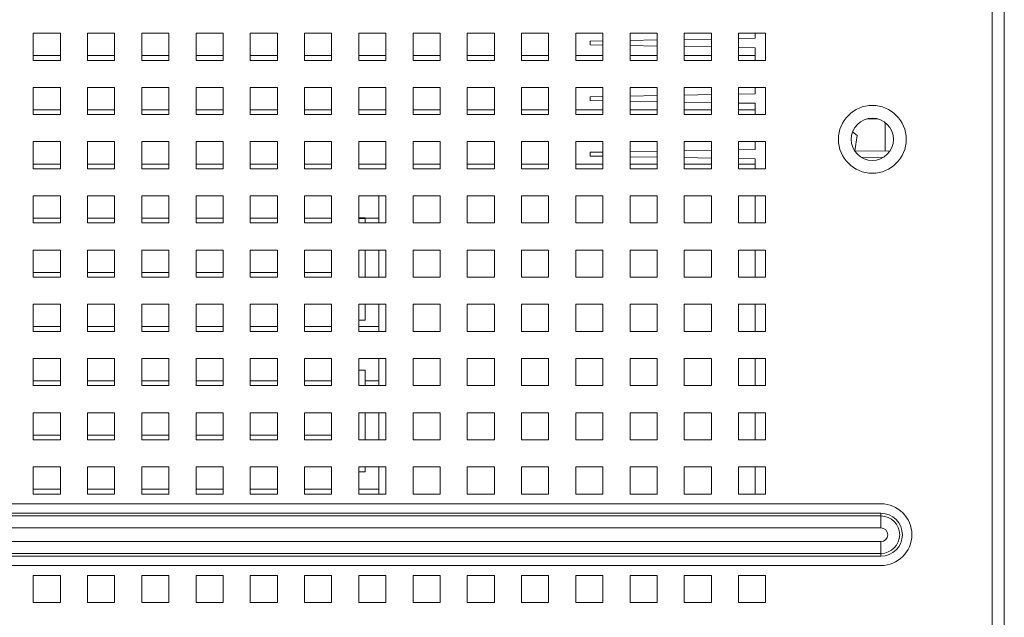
# Model space of a CAD drawing. Header units: inches. Extents: x 1 to 109, y 1 to 85.
# Tile 650 of 656: x 56.36 to 62.41, y 71.28 to 74.95. Entities that reach past the tile are written whole.
import ezdxf

# ---------------------------------------------------------------- set-up
doc = ezdxf.new("R2010")
doc.units = ezdxf.units.IN
doc.header["$MEASUREMENT"] = 0

msp = doc.modelspace()

# ---------------------------------------------------------------- linework, layer by layer
at = {"color": 7, "linetype": 'Continuous', "lineweight": 15, "ltscale": 5}
for p, q in [((62.3312, 67.4921), (62.3312, 80.6973)), ((62.4052, 80.6973), (62.4052, 67.4921)), ((56.6056, 74.8681), (56.4389, 74.8681)), ((56.4389, 74.8681), (56.4389, 74.7014)), ((56.6056, 74.7014), (56.6056, 74.8681)), ((56.9389, 74.8681), (56.7722, 74.8681)), ((56.7722, 74.8681), (56.7722, 74.7014)), ((56.9389, 74.7014), (56.9389, 74.8681)), ((57.2722, 74.8681), (57.1056, 74.8681)), ((57.1056, 74.8681), (57.1056, 74.7014)), ((57.2722, 74.7014), (57.2722, 74.8681)), ((57.6056, 74.8681), (57.4389, 74.8681)), ((57.4389, 74.8681), (57.4389, 74.7014)), ((57.6056, 74.7014), (57.6056, 74.8681)), ((57.9389, 74.8681), (57.7722, 74.8681)), ((57.7722, 74.8681), (57.7722, 74.7014)), ((57.9389, 74.7014), (57.9389, 74.8681)), ((58.2722, 74.8681), (58.1056, 74.8681)), ((58.1056, 74.8681), (58.1056, 74.7014)), ((58.2722, 74.7014), (58.2722, 74.8681)), ((58.6056, 74.8681), (58.4389, 74.8681)), ((58.4389, 74.8681), (58.4389, 74.7014)), ((58.6056, 74.7014), (58.6056, 74.8681)), ((58.9389, 74.8681), (58.7722, 74.8681)), ((58.7722, 74.8681), (58.7722, 74.7014)), ((58.9389, 74.7014), (58.9389, 74.8681)), ((59.2722, 74.8681), (59.1056, 74.8681)), ((59.1056, 74.8681), (59.1056, 74.7014)), ((59.2722, 74.7014), (59.2722, 74.8681)), ((59.6056, 74.8681), (59.4389, 74.8681)), ((59.4389, 74.8681), (59.4389, 74.7014)), ((59.6056, 74.7014), (59.6056, 74.8681)), ((59.9389, 74.8681), (59.7722, 74.8681)), ((59.7722, 74.8681), (59.7722, 74.7014)), ((59.9389, 74.7014), (59.9389, 74.8681)), ((60.2722, 74.8681), (60.1056, 74.8681)), ((60.1056, 74.8681), (60.1056, 74.7014)), ((60.2722, 74.7014), (60.2722, 74.8681)), ((60.6056, 74.8681), (60.4389, 74.8681)), ((60.4389, 74.8681), (60.4389, 74.7014)), ((60.6056, 74.7014), (60.6056, 74.8681)), ((60.9389, 74.8681), (60.7722, 74.8681)), ((60.7722, 74.8681), (60.7722, 74.7014)), ((60.7722, 74.8353), (60.8744, 74.8371)), ((60.8744, 74.8371), (60.8744, 74.8681)), ((60.9389, 74.7014), (60.9389, 74.8681)), ((59.8598, 74.8194), (59.9389, 74.8208)), ((59.8598, 74.7965), (59.8598, 74.8194)), ((59.9389, 74.7951), (59.8598, 74.7965)), ((60.1056, 74.8237), (60.2722, 74.8266)), ((60.2722, 74.7893), (60.1056, 74.7922)), ((60.4389, 74.8295), (60.6056, 74.8324)), ((60.6056, 74.7835), (60.4389, 74.7864)), ((60.8744, 74.7788), (60.7722, 74.7805)), ((60.8744, 74.7014), (60.8744, 74.7788)), ((56.4389, 74.7306), (56.6054, 74.7306)), ((56.6054, 74.7306), (56.6054, 74.7014)), ((56.7722, 74.7306), (56.9387, 74.7306)), ((56.9387, 74.7306), (56.9387, 74.7014)), ((57.1056, 74.7306), (57.2721, 74.7306)), ((57.2721, 74.7306), (57.2721, 74.7014)), ((57.4389, 74.7306), (57.6054, 74.7306)), ((57.6054, 74.7306), (57.6054, 74.7014)), ((57.7722, 74.7306), (57.9387, 74.7306)), ((57.9387, 74.7306), (57.9387, 74.7014)), ((58.1056, 74.7306), (58.2721, 74.7306)), ((58.2721, 74.7306), (58.2721, 74.7014)), ((58.4389, 74.7306), (58.6054, 74.7306)), ((58.6054, 74.7306), (58.6054, 74.7014)), ((58.7722, 74.7306), (58.9387, 74.7306)), ((58.9387, 74.7306), (58.9387, 74.7014)), ((59.1056, 74.7306), (59.2721, 74.7306)), ((59.2721, 74.7306), (59.2721, 74.7014)), ((59.4389, 74.7306), (59.6054, 74.7306)), ((59.6054, 74.7306), (59.6054, 74.7014)), ((59.7722, 74.7306), (59.9387, 74.7306)), ((59.9387, 74.7306), (59.9387, 74.7014)), ((60.1056, 74.7306), (60.2721, 74.7306)), ((60.2721, 74.7306), (60.2721, 74.7014)), ((60.4389, 74.7306), (60.6054, 74.7306)), ((60.6054, 74.7306), (60.6054, 74.7014)), ((60.7722, 74.7306), (60.8744, 74.7306)), ((56.4389, 74.7014), (56.6056, 74.7014)), ((56.7722, 74.7014), (56.9389, 74.7014)), ((57.1056, 74.7014), (57.2722, 74.7014)), ((57.4389, 74.7014), (57.6056, 74.7014)), ((57.7722, 74.7014), (57.9389, 74.7014)), ((58.1056, 74.7014), (58.2722, 74.7014)), ((58.4389, 74.7014), (58.6056, 74.7014)), ((58.7722, 74.7014), (58.9389, 74.7014)), ((59.1056, 74.7014), (59.2722, 74.7014)), ((59.4389, 74.7014), (59.6056, 74.7014)), ((59.7722, 74.7014), (59.9389, 74.7014)), ((60.1056, 74.7014), (60.2722, 74.7014)), ((60.4389, 74.7014), (60.6056, 74.7014)), ((60.7722, 74.7014), (60.9389, 74.7014)), ((56.6056, 74.5348), (56.4389, 74.5348)), ((56.4389, 74.5348), (56.4389, 74.3681)), ((56.6056, 74.3681), (56.6056, 74.5348)), ((56.9389, 74.5348), (56.7722, 74.5348)), ((56.7722, 74.5348), (56.7722, 74.3681)), ((56.9389, 74.3681), (56.9389, 74.5348)), ((57.2722, 74.5348), (57.1056, 74.5348)), ((57.1056, 74.5348), (57.1056, 74.3681)), ((57.2722, 74.3681), (57.2722, 74.5348)), ((57.6056, 74.5348), (57.4389, 74.5348)), ((57.4389, 74.5348), (57.4389, 74.3681)), ((57.6056, 74.3681), (57.6056, 74.5348)), ((57.9389, 74.5348), (57.7722, 74.5348)), ((57.7722, 74.5348), (57.7722, 74.3681)), ((57.9389, 74.3681), (57.9389, 74.5348)), ((58.2722, 74.5348), (58.1056, 74.5348)), ((58.1056, 74.5348), (58.1056, 74.3681)), ((58.2722, 74.3681), (58.2722, 74.5348)), ((58.6056, 74.5348), (58.4389, 74.5348)), ((58.4389, 74.5348), (58.4389, 74.3681)), ((58.6056, 74.3681), (58.6056, 74.5348)), ((58.9389, 74.5348), (58.7722, 74.5348)), ((58.7722, 74.5348), (58.7722, 74.3681)), ((58.9389, 74.3681), (58.9389, 74.5348)), ((59.2722, 74.5348), (59.1056, 74.5348)), ((59.1056, 74.5348), (59.1056, 74.3681)), ((59.2722, 74.3681), (59.2722, 74.5348)), ((59.6056, 74.5348), (59.4389, 74.5348)), ((59.4389, 74.5348), (59.4389, 74.3681)), ((59.6056, 74.3681), (59.6056, 74.5348)), ((59.9389, 74.5348), (59.7722, 74.5348)), ((59.7722, 74.5348), (59.7722, 74.3681)), ((59.9389, 74.3681), (59.9389, 74.5348)), ((60.2722, 74.5348), (60.1056, 74.5348)), ((60.1056, 74.5348), (60.1056, 74.3681)), ((60.2722, 74.3681), (60.2722, 74.5348)), ((60.6056, 74.5348), (60.4389, 74.5348)), ((60.4389, 74.5348), (60.4389, 74.3681)), ((60.6056, 74.3681), (60.6056, 74.5348)), ((60.9389, 74.5348), (60.7722, 74.5348)), ((60.7722, 74.5348), (60.7722, 74.3681)), ((60.8744, 74.4954), (60.8744, 74.5348)), ((60.9389, 74.3681), (60.9389, 74.5348)), ((59.8598, 74.4777), (59.9389, 74.4791)), ((59.8598, 74.4548), (59.8598, 74.4777)), ((60.1056, 74.482), (60.2722, 74.4849)), ((60.4389, 74.4878), (60.6056, 74.4907)), ((60.7722, 74.4936), (60.8744, 74.4954)), ((59.9389, 74.4534), (59.8598, 74.4548)), ((60.2722, 74.4476), (60.1056, 74.4505)), ((60.6056, 74.4418), (60.4389, 74.4447)), ((60.8744, 74.4371), (60.7722, 74.4389)), ((60.8744, 74.3681), (60.8744, 74.4371)), ((56.4389, 74.3973), (56.6054, 74.3973)), ((56.4389, 74.3681), (56.6056, 74.3681)), ((56.6054, 74.3973), (56.6054, 74.3681)), ((56.7722, 74.3973), (56.9387, 74.3973)), ((56.7722, 74.3681), (56.9389, 74.3681)), ((56.9387, 74.3973), (56.9387, 74.3681)), ((57.1056, 74.3973), (57.2721, 74.3973)), ((57.1056, 74.3681), (57.2722, 74.3681)), ((57.2721, 74.3973), (57.2721, 74.3681)), ((57.4389, 74.3973), (57.6054, 74.3973)), ((57.4389, 74.3681), (57.6056, 74.3681)), ((57.6054, 74.3973), (57.6054, 74.3681)), ((57.7722, 74.3973), (57.9387, 74.3973)), ((57.7722, 74.3681), (57.9389, 74.3681)), ((57.9387, 74.3973), (57.9387, 74.3681)), ((58.1056, 74.3973), (58.2721, 74.3973)), ((58.1056, 74.3681), (58.2722, 74.3681)), ((58.2721, 74.3973), (58.2721, 74.3681)), ((58.4389, 74.3973), (58.6054, 74.3973)), ((58.4389, 74.3681), (58.6056, 74.3681)), ((58.6054, 74.3973), (58.6054, 74.3681)), ((58.7722, 74.3973), (58.9387, 74.3973)), ((58.7722, 74.3681), (58.9389, 74.3681)), ((58.9387, 74.3973), (58.9387, 74.3681)), ((59.1056, 74.3973), (59.2721, 74.3973)), ((59.1056, 74.3681), (59.2722, 74.3681)), ((59.2721, 74.3973), (59.2721, 74.3681)), ((59.4389, 74.3973), (59.6054, 74.3973)), ((59.4389, 74.3681), (59.6056, 74.3681)), ((59.6054, 74.3973), (59.6054, 74.3681)), ((59.7722, 74.3973), (59.9387, 74.3973)), ((59.7722, 74.3681), (59.9389, 74.3681)), ((59.9387, 74.3973), (59.9387, 74.3681)), ((60.1056, 74.3973), (60.2721, 74.3973)), ((60.1056, 74.3681), (60.2722, 74.3681)), ((60.2721, 74.3973), (60.2721, 74.3681)), ((60.4389, 74.3973), (60.6054, 74.3973)), ((60.4389, 74.3681), (60.6056, 74.3681)), ((60.6054, 74.3973), (60.6054, 74.3681)), ((60.7722, 74.3973), (60.8744, 74.3973)), ((60.7722, 74.3681), (60.9389, 74.3681)), ((61.6283, 74.3411), (61.5604, 74.3411)), ((61.6731, 74.319), (61.6731, 74.1426)), ((61.5003, 74.2395), (61.4727, 74.2614)), ((61.4863, 74.1458), (61.5003, 74.2395)), ((56.6056, 74.2014), (56.4389, 74.2014)), ((56.4389, 74.2014), (56.4389, 74.0348)), ((56.6056, 74.0348), (56.6056, 74.2014)), ((56.9389, 74.2014), (56.7722, 74.2014)), ((56.7722, 74.2014), (56.7722, 74.0348)), ((56.9389, 74.0348), (56.9389, 74.2014)), ((57.2722, 74.2014), (57.1056, 74.2014)), ((57.1056, 74.2014), (57.1056, 74.0348)), ((57.2722, 74.0348), (57.2722, 74.2014)), ((57.6056, 74.2014), (57.4389, 74.2014)), ((57.4389, 74.2014), (57.4389, 74.0348)), ((57.6056, 74.0348), (57.6056, 74.2014)), ((57.9389, 74.2014), (57.7722, 74.2014)), ((57.7722, 74.2014), (57.7722, 74.0348)), ((57.9389, 74.0348), (57.9389, 74.2014)), ((58.2722, 74.2014), (58.1056, 74.2014)), ((58.1056, 74.2014), (58.1056, 74.0348)), ((58.2722, 74.0348), (58.2722, 74.2014)), ((58.6056, 74.2014), (58.4389, 74.2014)), ((58.4389, 74.2014), (58.4389, 74.0348)), ((58.6056, 74.0348), (58.6056, 74.2014)), ((58.9389, 74.2014), (58.7722, 74.2014)), ((58.7722, 74.2014), (58.7722, 74.0348)), ((58.9389, 74.0348), (58.9389, 74.2014)), ((59.2722, 74.2014), (59.1056, 74.2014)), ((59.1056, 74.2014), (59.1056, 74.0348)), ((59.2722, 74.0348), (59.2722, 74.2014)), ((59.6056, 74.2014), (59.4389, 74.2014)), ((59.4389, 74.2014), (59.4389, 74.0348)), ((59.6056, 74.0348), (59.6056, 74.2014)), ((59.9389, 74.2014), (59.7722, 74.2014)), ((59.7722, 74.2014), (59.7722, 74.0348)), ((59.9389, 74.0348), (59.9389, 74.2014)), ((60.2722, 74.2014), (60.1056, 74.2014)), ((60.1056, 74.2014), (60.1056, 74.0348)), ((60.2722, 74.0348), (60.2722, 74.2014)), ((60.6056, 74.2014), (60.4389, 74.2014)), ((60.4389, 74.2014), (60.4389, 74.0348)), ((60.6056, 74.0348), (60.6056, 74.2014)), ((60.9389, 74.2014), (60.7722, 74.2014)), ((60.7722, 74.2014), (60.7722, 74.0348)), ((60.8744, 74.1538), (60.8744, 74.2014)), ((60.9389, 74.0348), (60.9389, 74.2014)), ((59.8598, 74.136), (59.9389, 74.1374)), ((59.8598, 74.1131), (59.8598, 74.136)), ((59.9389, 74.1118), (59.8598, 74.1131)), ((60.1056, 74.1403), (60.2722, 74.1432)), ((60.2722, 74.1059), (60.1056, 74.1088)), ((60.4389, 74.1462), (60.6056, 74.1491)), ((60.7722, 74.152), (60.8744, 74.1538)), ((61.7016, 74.1421), (61.4847, 74.1459)), ((56.4389, 74.0639), (56.6054, 74.0639)), ((56.6054, 74.0639), (56.6054, 74.0348)), ((56.7722, 74.0639), (56.9387, 74.0639)), ((56.9387, 74.0639), (56.9387, 74.0348)), ((57.1056, 74.0639), (57.2721, 74.0639)), ((57.2721, 74.0639), (57.2721, 74.0348)), ((57.4389, 74.0639), (57.6054, 74.0639)), ((57.6054, 74.0639), (57.6054, 74.0348)), ((57.7722, 74.0639), (57.9387, 74.0639)), ((57.9387, 74.0639), (57.9387, 74.0348)), ((58.1056, 74.0639), (58.2721, 74.0639)), ((58.2721, 74.0639), (58.2721, 74.0348)), ((58.4389, 74.0639), (58.6054, 74.0639)), ((58.6054, 74.0639), (58.6054, 74.0348)), ((58.7722, 74.0639), (58.9387, 74.0639)), ((58.9387, 74.0639), (58.9387, 74.0348)), ((59.1056, 74.0639), (59.2721, 74.0639)), ((59.2721, 74.0639), (59.2721, 74.0348)), ((59.4389, 74.0639), (59.6054, 74.0639)), ((59.6054, 74.0639), (59.6054, 74.0348)), ((59.7722, 74.0639), (59.9387, 74.0639)), ((59.9387, 74.0639), (59.9387, 74.0348)), ((60.1056, 74.0639), (60.2721, 74.0639)), ((60.2721, 74.0639), (60.2721, 74.0348)), ((60.6056, 74.1001), (60.4389, 74.103)), ((60.4389, 74.0639), (60.6054, 74.0639)), ((60.6054, 74.0639), (60.6054, 74.0348)), ((60.8744, 74.0954), (60.7722, 74.0972)), ((60.7722, 74.0639), (60.8744, 74.0639)), ((60.8744, 74.0348), (60.8744, 74.0954)), ((61.5276, 74.1041), (61.665, 74.1065)), ((56.4389, 74.0348), (56.6056, 74.0348)), ((56.7722, 74.0348), (56.9389, 74.0348)), ((57.1056, 74.0348), (57.2722, 74.0348)), ((57.4389, 74.0348), (57.6056, 74.0348)), ((57.7722, 74.0348), (57.9389, 74.0348)), ((58.1056, 74.0348), (58.2722, 74.0348)), ((58.4389, 74.0348), (58.6056, 74.0348)), ((58.7722, 74.0348), (58.9389, 74.0348)), ((59.1056, 74.0348), (59.2722, 74.0348)), ((59.4389, 74.0348), (59.6056, 74.0348)), ((59.7722, 74.0348), (59.9389, 74.0348)), ((60.1056, 74.0348), (60.2722, 74.0348)), ((60.4389, 74.0348), (60.6056, 74.0348)), ((60.7722, 74.0348), (60.9389, 74.0348)), ((56.6056, 73.8681), (56.4389, 73.8681)), ((56.4389, 73.8681), (56.4389, 73.7014)), ((56.6056, 73.7014), (56.6056, 73.8681)), ((56.9389, 73.8681), (56.7722, 73.8681)), ((56.7722, 73.8681), (56.7722, 73.7014)), ((56.9389, 73.7014), (56.9389, 73.8681)), ((57.2722, 73.8681), (57.1056, 73.8681)), ((57.1056, 73.8681), (57.1056, 73.7014)), ((57.2722, 73.7014), (57.2722, 73.8681)), ((57.6056, 73.8681), (57.4389, 73.8681)), ((57.4389, 73.8681), (57.4389, 73.7014)), ((57.6056, 73.7014), (57.6056, 73.8681)), ((57.9389, 73.8681), (57.7722, 73.8681)), ((57.7722, 73.8681), (57.7722, 73.7014)), ((57.9389, 73.7014), (57.9389, 73.8681)), ((58.2722, 73.8681), (58.1056, 73.8681)), ((58.1056, 73.8681), (58.1056, 73.7014)), ((58.2722, 73.7014), (58.2722, 73.8681)), ((58.6056, 73.8681), (58.4389, 73.8681)), ((58.4389, 73.8681), (58.4389, 73.7014)), ((58.5623, 73.7014), (58.5623, 73.8681)), ((58.6056, 73.7014), (58.6056, 73.8681)), ((58.9389, 73.8681), (58.7722, 73.8681)), ((58.7722, 73.8681), (58.7722, 73.7014)), ((58.7739, 73.8681), (58.7739, 73.7014)), ((58.9389, 73.7014), (58.9389, 73.8681)), ((59.2722, 73.8681), (59.1056, 73.8681)), ((59.1056, 73.8681), (59.1056, 73.7014)), ((59.2722, 73.7014), (59.2722, 73.8681)), ((59.6056, 73.8681), (59.4389, 73.8681)), ((59.4389, 73.8681), (59.4389, 73.7014)), ((59.6056, 73.7014), (59.6056, 73.8681)), ((59.9389, 73.8681), (59.7722, 73.8681)), ((59.7722, 73.8681), (59.7722, 73.7014)), ((59.9389, 73.7014), (59.9389, 73.8681)), ((60.2722, 73.8681), (60.1056, 73.8681)), ((60.1056, 73.8681), (60.1056, 73.7014)), ((60.2722, 73.7014), (60.2722, 73.8681)), ((60.6056, 73.8681), (60.4389, 73.8681)), ((60.4389, 73.8681), (60.4389, 73.7014)), ((60.6056, 73.7014), (60.6056, 73.8681)), ((60.9389, 73.8681), (60.7722, 73.8681)), ((60.7722, 73.8681), (60.7722, 73.7014)), ((60.8744, 73.7014), (60.8744, 73.8681)), ((60.9389, 73.7014), (60.9389, 73.8681)), ((56.4389, 73.7306), (56.6054, 73.7306)), ((56.4389, 73.7014), (56.6056, 73.7014)), ((56.6054, 73.7306), (56.6054, 73.7014)), ((56.7722, 73.7306), (56.9387, 73.7306)), ((56.7722, 73.7014), (56.9389, 73.7014)), ((56.9387, 73.7306), (56.9387, 73.7014)), ((57.1056, 73.7306), (57.2721, 73.7306)), ((57.1056, 73.7014), (57.2722, 73.7014)), ((57.2721, 73.7306), (57.2721, 73.7014)), ((57.4389, 73.7306), (57.6054, 73.7306)), ((57.4389, 73.7014), (57.6056, 73.7014)), ((57.6054, 73.7306), (57.6054, 73.7014)), ((57.7722, 73.7306), (57.9387, 73.7306)), ((57.7722, 73.7014), (57.9389, 73.7014)), ((57.9387, 73.7306), (57.9387, 73.7014)), ((58.1056, 73.7306), (58.2721, 73.7306)), ((58.1056, 73.7014), (58.2722, 73.7014)), ((58.2721, 73.7306), (58.2721, 73.7014)), ((58.4389, 73.7327), (58.479, 73.7327)), ((58.4389, 73.7292), (58.479, 73.7292)), ((58.4389, 73.7014), (58.6056, 73.7014)), ((58.479, 73.7292), (58.479, 73.7327)), ((58.479, 73.7306), (58.5623, 73.7306)), ((58.479, 73.7014), (58.479, 73.7292)), ((58.7722, 73.7014), (58.9389, 73.7014)), ((59.1056, 73.7014), (59.2722, 73.7014)), ((59.4389, 73.7014), (59.6056, 73.7014)), ((59.7722, 73.7014), (59.9389, 73.7014)), ((60.1056, 73.7014), (60.2722, 73.7014)), ((60.4389, 73.7014), (60.6056, 73.7014)), ((60.7722, 73.7014), (60.9389, 73.7014)), ((56.6056, 73.5348), (56.4389, 73.5348)), ((56.4389, 73.5348), (56.4389, 73.3681)), ((56.6056, 73.3681), (56.6056, 73.5348)), ((56.9389, 73.5348), (56.7722, 73.5348)), ((56.7722, 73.5348), (56.7722, 73.3681)), ((56.9389, 73.3681), (56.9389, 73.5348)), ((57.2722, 73.5348), (57.1056, 73.5348)), ((57.1056, 73.5348), (57.1056, 73.3681)), ((57.2722, 73.3681), (57.2722, 73.5348)), ((57.6056, 73.5348), (57.4389, 73.5348)), ((57.4389, 73.5348), (57.4389, 73.3681)), ((57.6056, 73.3681), (57.6056, 73.5348)), ((57.9389, 73.5348), (57.7722, 73.5348)), ((57.7722, 73.5348), (57.7722, 73.3681)), ((57.9389, 73.3681), (57.9389, 73.5348)), ((58.2722, 73.5348), (58.1056, 73.5348)), ((58.1056, 73.5348), (58.1056, 73.3681)), ((58.2722, 73.3681), (58.2722, 73.5348)), ((58.6056, 73.5348), (58.4389, 73.5348)), ((58.4389, 73.5348), (58.4389, 73.3681)), ((58.479, 73.4204), (58.479, 73.5348)), ((58.5623, 73.3681), (58.5623, 73.5348)), ((58.6056, 73.3681), (58.6056, 73.5348)), ((58.9389, 73.5348), (58.7722, 73.5348)), ((58.7722, 73.5348), (58.7722, 73.3681)), ((58.7739, 73.5348), (58.7739, 73.3681)), ((58.9389, 73.3681), (58.9389, 73.5348)), ((59.2722, 73.5348), (59.1056, 73.5348)), ((59.1056, 73.5348), (59.1056, 73.3681)), ((59.2722, 73.3681), (59.2722, 73.5348)), ((59.6056, 73.5348), (59.4389, 73.5348)), ((59.4389, 73.5348), (59.4389, 73.3681)), ((59.6056, 73.3681), (59.6056, 73.5348)), ((59.9389, 73.5348), (59.7722, 73.5348)), ((59.7722, 73.5348), (59.7722, 73.3681)), ((59.9389, 73.3681), (59.9389, 73.5348)), ((60.2722, 73.5348), (60.1056, 73.5348)), ((60.1056, 73.5348), (60.1056, 73.3681)), ((60.2722, 73.3681), (60.2722, 73.5348)), ((60.6056, 73.5348), (60.4389, 73.5348)), ((60.4389, 73.5348), (60.4389, 73.3681)), ((60.6056, 73.3681), (60.6056, 73.5348)), ((60.9389, 73.5348), (60.7722, 73.5348)), ((60.7722, 73.5348), (60.7722, 73.3681)), ((60.8744, 73.3681), (60.8744, 73.5348)), ((60.9389, 73.3681), (60.9389, 73.5348)), ((56.4389, 73.3973), (56.6054, 73.3973)), ((56.6054, 73.3973), (56.6054, 73.3681)), ((56.7722, 73.3973), (56.9387, 73.3973)), ((56.9387, 73.3973), (56.9387, 73.3681)), ((57.1056, 73.3973), (57.2721, 73.3973)), ((57.2721, 73.3973), (57.2721, 73.3681)), ((57.4389, 73.3973), (57.6054, 73.3973)), ((57.6054, 73.3973), (57.6054, 73.3681)), ((57.7722, 73.3973), (57.9387, 73.3973)), ((57.9387, 73.3973), (57.9387, 73.3681)), ((58.1056, 73.3973), (58.2721, 73.3973)), ((58.2721, 73.3973), (58.2721, 73.3681)), ((58.479, 73.3681), (58.479, 73.4204)), ((56.4389, 73.3681), (56.6056, 73.3681)), ((56.7722, 73.3681), (56.9389, 73.3681)), ((57.1056, 73.3681), (57.2722, 73.3681)), ((57.4389, 73.3681), (57.6056, 73.3681)), ((57.7722, 73.3681), (57.9389, 73.3681)), ((58.1056, 73.3681), (58.2722, 73.3681)), ((58.4389, 73.3681), (58.6056, 73.3681)), ((58.7722, 73.3681), (58.9389, 73.3681)), ((59.1056, 73.3681), (59.2722, 73.3681)), ((59.4389, 73.3681), (59.6056, 73.3681)), ((59.7722, 73.3681), (59.9389, 73.3681)), ((60.1056, 73.3681), (60.2722, 73.3681)), ((60.4389, 73.3681), (60.6056, 73.3681)), ((60.7722, 73.3681), (60.9389, 73.3681)), ((56.6056, 73.2014), (56.4389, 73.2014)), ((56.4389, 73.2014), (56.4389, 73.0348)), ((56.6056, 73.0348), (56.6056, 73.2014)), ((56.9389, 73.2014), (56.7722, 73.2014)), ((56.7722, 73.2014), (56.7722, 73.0348)), ((56.9389, 73.0348), (56.9389, 73.2014)), ((57.2722, 73.2014), (57.1056, 73.2014)), ((57.1056, 73.2014), (57.1056, 73.0348)), ((57.2722, 73.0348), (57.2722, 73.2014)), ((57.6056, 73.2014), (57.4389, 73.2014)), ((57.4389, 73.2014), (57.4389, 73.0348)), ((57.6056, 73.0348), (57.6056, 73.2014)), ((57.9389, 73.2014), (57.7722, 73.2014)), ((57.7722, 73.2014), (57.7722, 73.0348)), ((57.9389, 73.0348), (57.9389, 73.2014)), ((58.2722, 73.2014), (58.1056, 73.2014)), ((58.1056, 73.2014), (58.1056, 73.0348)), ((58.2722, 73.0348), (58.2722, 73.2014)), ((58.6056, 73.2014), (58.4389, 73.2014)), ((58.4389, 73.2014), (58.4389, 73.0348)), ((58.479, 73.1042), (58.479, 73.2014)), ((58.5623, 73.0348), (58.5623, 73.2014)), ((58.6056, 73.0348), (58.6056, 73.2014)), ((58.9389, 73.2014), (58.7722, 73.2014)), ((58.7722, 73.2014), (58.7722, 73.0348)), ((58.7739, 73.2014), (58.7739, 73.0348)), ((58.9389, 73.0348), (58.9389, 73.2014)), ((59.2722, 73.2014), (59.1056, 73.2014)), ((59.1056, 73.2014), (59.1056, 73.0348)), ((59.2722, 73.0348), (59.2722, 73.2014)), ((59.6056, 73.2014), (59.4389, 73.2014)), ((59.4389, 73.2014), (59.4389, 73.0348)), ((59.6056, 73.0348), (59.6056, 73.2014)), ((59.9389, 73.2014), (59.7722, 73.2014)), ((59.7722, 73.2014), (59.7722, 73.0348)), ((59.9389, 73.0348), (59.9389, 73.2014)), ((60.2722, 73.2014), (60.1056, 73.2014)), ((60.1056, 73.2014), (60.1056, 73.0348)), ((60.2722, 73.0348), (60.2722, 73.2014)), ((60.6056, 73.2014), (60.4389, 73.2014)), ((60.4389, 73.2014), (60.4389, 73.0348)), ((60.6056, 73.0348), (60.6056, 73.2014)), ((60.9389, 73.2014), (60.7722, 73.2014)), ((60.7722, 73.2014), (60.7722, 73.0348)), ((60.8744, 73.0348), (60.8744, 73.2014)), ((60.9389, 73.0348), (60.9389, 73.2014)), ((58.4389, 73.1042), (58.479, 73.1042)), ((56.4389, 73.0639), (56.6054, 73.0639)), ((56.4389, 73.0348), (56.6056, 73.0348)), ((56.6054, 73.0639), (56.6054, 73.0348)), ((56.7722, 73.0639), (56.9387, 73.0639)), ((56.7722, 73.0348), (56.9389, 73.0348)), ((56.9387, 73.0639), (56.9387, 73.0348)), ((57.1056, 73.0639), (57.2721, 73.0639)), ((57.1056, 73.0348), (57.2722, 73.0348)), ((57.2721, 73.0639), (57.2721, 73.0348)), ((57.4389, 73.0639), (57.6054, 73.0639)), ((57.4389, 73.0348), (57.6056, 73.0348)), ((57.6054, 73.0639), (57.6054, 73.0348)), ((57.7722, 73.0639), (57.9387, 73.0639)), ((57.7722, 73.0348), (57.9389, 73.0348)), ((57.9387, 73.0639), (57.9387, 73.0348)), ((58.1056, 73.0639), (58.2721, 73.0639)), ((58.1056, 73.0348), (58.2722, 73.0348)), ((58.2721, 73.0639), (58.2721, 73.0348)), ((58.4389, 73.0639), (58.5623, 73.0639)), ((58.4389, 73.0348), (58.6056, 73.0348)), ((58.7722, 73.0348), (58.9389, 73.0348)), ((59.1056, 73.0348), (59.2722, 73.0348)), ((59.4389, 73.0348), (59.6056, 73.0348)), ((59.7722, 73.0348), (59.9389, 73.0348)), ((60.1056, 73.0348), (60.2722, 73.0348)), ((60.4389, 73.0348), (60.6056, 73.0348)), ((60.7722, 73.0348), (60.9389, 73.0348)), ((56.6056, 72.8681), (56.4389, 72.8681)), ((56.4389, 72.8681), (56.4389, 72.7014)), ((56.6056, 72.7014), (56.6056, 72.8681)), ((56.9389, 72.8681), (56.7722, 72.8681)), ((56.7722, 72.8681), (56.7722, 72.7014)), ((56.9389, 72.7014), (56.9389, 72.8681)), ((57.2722, 72.8681), (57.1056, 72.8681)), ((57.1056, 72.8681), (57.1056, 72.7014)), ((57.2722, 72.7014), (57.2722, 72.8681)), ((57.6056, 72.8681), (57.4389, 72.8681)), ((57.4389, 72.8681), (57.4389, 72.7014)), ((57.6056, 72.7014), (57.6056, 72.8681)), ((57.9389, 72.8681), (57.7722, 72.8681)), ((57.7722, 72.8681), (57.7722, 72.7014)), ((57.9389, 72.7014), (57.9389, 72.8681)), ((58.2722, 72.8681), (58.1056, 72.8681)), ((58.1056, 72.8681), (58.1056, 72.7014)), ((58.2722, 72.7014), (58.2722, 72.8681)), ((58.6056, 72.8681), (58.4389, 72.8681)), ((58.4389, 72.8681), (58.4389, 72.7014)), ((58.5623, 72.7014), (58.5623, 72.8681)), ((58.6056, 72.7014), (58.6056, 72.8681)), ((58.9389, 72.8681), (58.7722, 72.8681)), ((58.7722, 72.8681), (58.7722, 72.7014)), ((58.7739, 72.8681), (58.7739, 72.7014)), ((58.9389, 72.7014), (58.9389, 72.8681)), ((59.2722, 72.8681), (59.1056, 72.8681)), ((59.1056, 72.8681), (59.1056, 72.7014)), ((59.2722, 72.7014), (59.2722, 72.8681)), ((59.6056, 72.8681), (59.4389, 72.8681)), ((59.4389, 72.8681), (59.4389, 72.7014)), ((59.6056, 72.7014), (59.6056, 72.8681)), ((59.9389, 72.8681), (59.7722, 72.8681)), ((59.7722, 72.8681), (59.7722, 72.7014)), ((59.9389, 72.7014), (59.9389, 72.8681)), ((60.2722, 72.8681), (60.1056, 72.8681)), ((60.1056, 72.8681), (60.1056, 72.7014)), ((60.2722, 72.7014), (60.2722, 72.8681)), ((60.6056, 72.8681), (60.4389, 72.8681)), ((60.4389, 72.8681), (60.4389, 72.7014)), ((60.6056, 72.7014), (60.6056, 72.8681)), ((60.9389, 72.8681), (60.7722, 72.8681)), ((60.7722, 72.8681), (60.7722, 72.7014)), ((60.8744, 72.8681), (60.8744, 72.7014)), ((60.9389, 72.7014), (60.9389, 72.8681)), ((58.4389, 72.7959), (58.479, 72.7959)), ((58.479, 72.7014), (58.479, 72.7959)), ((56.4389, 72.7306), (56.6054, 72.7306)), ((56.6054, 72.7306), (56.6054, 72.7014)), ((56.7722, 72.7306), (56.9387, 72.7306)), ((56.9387, 72.7306), (56.9387, 72.7014)), ((57.1056, 72.7306), (57.2721, 72.7306)), ((57.2721, 72.7306), (57.2721, 72.7014)), ((57.4389, 72.7306), (57.6054, 72.7306)), ((57.6054, 72.7306), (57.6054, 72.7014)), ((57.7722, 72.7306), (57.9387, 72.7306)), ((57.9387, 72.7306), (57.9387, 72.7014)), ((58.1056, 72.7306), (58.2721, 72.7306)), ((58.2721, 72.7306), (58.2721, 72.7014)), ((58.479, 72.7306), (58.5623, 72.7306)), ((56.4389, 72.7014), (56.6056, 72.7014)), ((56.7722, 72.7014), (56.9389, 72.7014)), ((57.1056, 72.7014), (57.2722, 72.7014)), ((57.4389, 72.7014), (57.6056, 72.7014)), ((57.7722, 72.7014), (57.9389, 72.7014)), ((58.1056, 72.7014), (58.2722, 72.7014)), ((58.4389, 72.7014), (58.6056, 72.7014)), ((58.7722, 72.7014), (58.9389, 72.7014)), ((59.1056, 72.7014), (59.2722, 72.7014)), ((59.4389, 72.7014), (59.6056, 72.7014)), ((59.7722, 72.7014), (59.9389, 72.7014)), ((60.1056, 72.7014), (60.2722, 72.7014)), ((60.4389, 72.7014), (60.6056, 72.7014)), ((60.7722, 72.7014), (60.9389, 72.7014)), ((56.6056, 72.5348), (56.4389, 72.5348)), ((56.4389, 72.5348), (56.4389, 72.3681)), ((56.6056, 72.3681), (56.6056, 72.5348)), ((56.9389, 72.5348), (56.7722, 72.5348)), ((56.7722, 72.5348), (56.7722, 72.3681)), ((56.9389, 72.3681), (56.9389, 72.5348)), ((57.2722, 72.5348), (57.1056, 72.5348)), ((57.1056, 72.5348), (57.1056, 72.3681)), ((57.2722, 72.3681), (57.2722, 72.5348)), ((57.6056, 72.5348), (57.4389, 72.5348)), ((57.4389, 72.5348), (57.4389, 72.3681)), ((57.6056, 72.3681), (57.6056, 72.5348)), ((57.9389, 72.5348), (57.7722, 72.5348)), ((57.7722, 72.5348), (57.7722, 72.3681)), ((57.9389, 72.3681), (57.9389, 72.5348)), ((58.2722, 72.5348), (58.1056, 72.5348)), ((58.1056, 72.5348), (58.1056, 72.3681)), ((58.2722, 72.3681), (58.2722, 72.5348)), ((58.6056, 72.5348), (58.4389, 72.5348)), ((58.4389, 72.5348), (58.4389, 72.3681)), ((58.479, 72.3681), (58.479, 72.5348)), ((58.5623, 72.3681), (58.5623, 72.5348)), ((58.6056, 72.3681), (58.6056, 72.5348)), ((58.9389, 72.5348), (58.7722, 72.5348)), ((58.7722, 72.5348), (58.7722, 72.3681)), ((58.7739, 72.5348), (58.7739, 72.3681)), ((58.9389, 72.3681), (58.9389, 72.5348)), ((59.2722, 72.5348), (59.1056, 72.5348)), ((59.1056, 72.5348), (59.1056, 72.3681)), ((59.2722, 72.3681), (59.2722, 72.5348)), ((59.6056, 72.5348), (59.4389, 72.5348)), ((59.4389, 72.5348), (59.4389, 72.3681)), ((59.6056, 72.3681), (59.6056, 72.5348)), ((59.9389, 72.5348), (59.7722, 72.5348)), ((59.7722, 72.5348), (59.7722, 72.3681)), ((59.9389, 72.3681), (59.9389, 72.5348)), ((60.2722, 72.5348), (60.1056, 72.5348)), ((60.1056, 72.5348), (60.1056, 72.3681)), ((60.2722, 72.3681), (60.2722, 72.5348)), ((60.6056, 72.5348), (60.4389, 72.5348)), ((60.4389, 72.5348), (60.4389, 72.3681)), ((60.6056, 72.3681), (60.6056, 72.5348)), ((60.9389, 72.5348), (60.7722, 72.5348)), ((60.7722, 72.5348), (60.7722, 72.3681)), ((60.8744, 72.5348), (60.8744, 72.3681)), ((60.9389, 72.3681), (60.9389, 72.5348)), ((56.4389, 72.3973), (56.6054, 72.3973)), ((56.4389, 72.3681), (56.6056, 72.3681)), ((56.6054, 72.3973), (56.6054, 72.3681)), ((56.7722, 72.3973), (56.9387, 72.3973)), ((56.7722, 72.3681), (56.9389, 72.3681)), ((56.9387, 72.3973), (56.9387, 72.3681)), ((57.1056, 72.3973), (57.2721, 72.3973)), ((57.1056, 72.3681), (57.2722, 72.3681)), ((57.2721, 72.3973), (57.2721, 72.3681)), ((57.4389, 72.3973), (57.6054, 72.3973)), ((57.4389, 72.3681), (57.6056, 72.3681)), ((57.6054, 72.3973), (57.6054, 72.3681)), ((57.7722, 72.3973), (57.9387, 72.3973)), ((57.7722, 72.3681), (57.9389, 72.3681)), ((57.9387, 72.3973), (57.9387, 72.3681)), ((58.1056, 72.3973), (58.2721, 72.3973)), ((58.1056, 72.3681), (58.2722, 72.3681)), ((58.2721, 72.3973), (58.2721, 72.3681)), ((58.4389, 72.3681), (58.6056, 72.3681)), ((58.7722, 72.3681), (58.9389, 72.3681)), ((59.1056, 72.3681), (59.2722, 72.3681)), ((59.4389, 72.3681), (59.6056, 72.3681)), ((59.7722, 72.3681), (59.9389, 72.3681)), ((60.1056, 72.3681), (60.2722, 72.3681)), ((60.4389, 72.3681), (60.6056, 72.3681)), ((60.7722, 72.3681), (60.9389, 72.3681)), ((56.6056, 72.2014), (56.4389, 72.2014)), ((56.4389, 72.2014), (56.4389, 72.0348)), ((56.6056, 72.0348), (56.6056, 72.2014)), ((56.9389, 72.2014), (56.7722, 72.2014)), ((56.7722, 72.2014), (56.7722, 72.0348)), ((56.9389, 72.0348), (56.9389, 72.2014)), ((57.2722, 72.2014), (57.1056, 72.2014)), ((57.1056, 72.2014), (57.1056, 72.0348)), ((57.2722, 72.0348), (57.2722, 72.2014)), ((57.6056, 72.2014), (57.4389, 72.2014)), ((57.4389, 72.2014), (57.4389, 72.0348)), ((57.6056, 72.0348), (57.6056, 72.2014)), ((57.9389, 72.2014), (57.7722, 72.2014)), ((57.7722, 72.2014), (57.7722, 72.0348)), ((57.9389, 72.0348), (57.9389, 72.2014)), ((58.2722, 72.2014), (58.1056, 72.2014)), ((58.1056, 72.2014), (58.1056, 72.0348)), ((58.2722, 72.0348), (58.2722, 72.2014)), ((58.6056, 72.2014), (58.4389, 72.2014)), ((58.4389, 72.2014), (58.4389, 72.0348)), ((58.479, 72.1709), (58.479, 72.2014)), ((58.5623, 72.0348), (58.5623, 72.2014)), ((58.6056, 72.0348), (58.6056, 72.2014)), ((58.9389, 72.2014), (58.7722, 72.2014)), ((58.7722, 72.2014), (58.7722, 72.0348)), ((58.7739, 72.2014), (58.7739, 72.0348)), ((58.9389, 72.0348), (58.9389, 72.2014)), ((59.2722, 72.2014), (59.1056, 72.2014)), ((59.1056, 72.2014), (59.1056, 72.0348)), ((59.2722, 72.0348), (59.2722, 72.2014)), ((59.6056, 72.2014), (59.4389, 72.2014)), ((59.4389, 72.2014), (59.4389, 72.0348)), ((59.6056, 72.0348), (59.6056, 72.2014)), ((59.9389, 72.2014), (59.7722, 72.2014)), ((59.7722, 72.2014), (59.7722, 72.0348)), ((59.9389, 72.0348), (59.9389, 72.2014)), ((60.2722, 72.2014), (60.1056, 72.2014)), ((60.1056, 72.2014), (60.1056, 72.0348)), ((60.2722, 72.0348), (60.2722, 72.2014)), ((60.6056, 72.2014), (60.4389, 72.2014)), ((60.4389, 72.2014), (60.4389, 72.0348)), ((60.6056, 72.0348), (60.6056, 72.2014)), ((60.9389, 72.2014), (60.7722, 72.2014)), ((60.7722, 72.2014), (60.7722, 72.0348)), ((60.8744, 72.2014), (60.8744, 72.0348)), ((60.9389, 72.0348), (60.9389, 72.2014)), ((58.4389, 72.1709), (58.479, 72.1709)), ((58.4389, 72.1709), (58.479, 72.1709)), ((58.479, 72.1709), (58.479, 72.1709)), ((56.4389, 72.0639), (56.6054, 72.0639)), ((56.6054, 72.0639), (56.6054, 72.0348)), ((56.7722, 72.0639), (56.9387, 72.0639)), ((56.9387, 72.0639), (56.9387, 72.0348)), ((57.1056, 72.0639), (57.2721, 72.0639)), ((57.2721, 72.0639), (57.2721, 72.0348)), ((57.4389, 72.0639), (57.6054, 72.0639)), ((57.6054, 72.0639), (57.6054, 72.0348)), ((57.7722, 72.0639), (57.9387, 72.0639)), ((57.9387, 72.0639), (57.9387, 72.0348)), ((58.1056, 72.0639), (58.2721, 72.0639)), ((58.2721, 72.0639), (58.2721, 72.0348)), ((58.4389, 72.0639), (58.5623, 72.0639)), ((56.4389, 72.0348), (56.6056, 72.0348)), ((56.7722, 72.0348), (56.9389, 72.0348)), ((57.1056, 72.0348), (57.2722, 72.0348)), ((57.4389, 72.0348), (57.6056, 72.0348)), ((57.7722, 72.0348), (57.9389, 72.0348)), ((58.1056, 72.0348), (58.2722, 72.0348)), ((58.4389, 72.0348), (58.6056, 72.0348)), ((58.7722, 72.0348), (58.9389, 72.0348)), ((59.1056, 72.0348), (59.2722, 72.0348)), ((59.4389, 72.0348), (59.6056, 72.0348)), ((59.7722, 72.0348), (59.9389, 72.0348)), ((60.1056, 72.0348), (60.2722, 72.0348)), ((60.4389, 72.0348), (60.6056, 72.0348)), ((60.7722, 72.0348), (60.9389, 72.0348)), ((45.3972, 71.9746), (61.6472, 71.9746)), ((45.3972, 71.9164), (61.6472, 71.9164)), ((45.3972, 71.8999), (61.6472, 71.8999)), ((61.6472, 71.8999), (61.6472, 71.9164)), ((61.6472, 71.8999), (61.6472, 71.8271)), ((61.6472, 71.8271), (45.3972, 71.8271)), ((45.3972, 71.7424), (61.6472, 71.7424)), ((61.6472, 71.6696), (61.6472, 71.7424)), ((61.6472, 71.6696), (45.3972, 71.6696)), ((61.6472, 71.6531), (45.3972, 71.6531)), ((61.6472, 71.6531), (61.6472, 71.6696)), ((61.6472, 71.5949), (45.3972, 71.5949)), ((56.6056, 71.5348), (56.4389, 71.5348)), ((56.4389, 71.5348), (56.4389, 71.3681)), ((56.6056, 71.3681), (56.6056, 71.5348)), ((56.9389, 71.5348), (56.7722, 71.5348)), ((56.7722, 71.5348), (56.7722, 71.3681)), ((56.9389, 71.3681), (56.9389, 71.5348)), ((57.2722, 71.5348), (57.1056, 71.5348)), ((57.1056, 71.5348), (57.1056, 71.3681)), ((57.2722, 71.3681), (57.2722, 71.5348)), ((57.6056, 71.5348), (57.4389, 71.5348)), ((57.4389, 71.5348), (57.4389, 71.3681)), ((57.6056, 71.3681), (57.6056, 71.5348)), ((57.9389, 71.5348), (57.7722, 71.5348)), ((57.7722, 71.5348), (57.7722, 71.3681)), ((57.9389, 71.3681), (57.9389, 71.5348)), ((58.2722, 71.5348), (58.1056, 71.5348)), ((58.1056, 71.5348), (58.1056, 71.3681)), ((58.2722, 71.3681), (58.2722, 71.5348)), ((58.6056, 71.5348), (58.4389, 71.5348)), ((58.4389, 71.5348), (58.4389, 71.3681)), ((58.6056, 71.3681), (58.6056, 71.5348)), ((58.9389, 71.5348), (58.7722, 71.5348)), ((58.7722, 71.5348), (58.7722, 71.3681)), ((58.9389, 71.3681), (58.9389, 71.5348)), ((59.2722, 71.5348), (59.1056, 71.5348)), ((59.1056, 71.5348), (59.1056, 71.3681)), ((59.2722, 71.3681), (59.2722, 71.5348)), ((59.6056, 71.5348), (59.4389, 71.5348)), ((59.4389, 71.5348), (59.4389, 71.3681)), ((59.6056, 71.3681), (59.6056, 71.5348)), ((59.9389, 71.5348), (59.7722, 71.5348)), ((59.7722, 71.5348), (59.7722, 71.3681)), ((59.9389, 71.3681), (59.9389, 71.5348)), ((60.2722, 71.5348), (60.1056, 71.5348)), ((60.1056, 71.5348), (60.1056, 71.3681)), ((60.2722, 71.3681), (60.2722, 71.5348)), ((60.6056, 71.5348), (60.4389, 71.5348)), ((60.4389, 71.5348), (60.4389, 71.3681)), ((60.6056, 71.3681), (60.6056, 71.5348)), ((60.9389, 71.5348), (60.7722, 71.5348)), ((60.7722, 71.5348), (60.7722, 71.3681)), ((60.9389, 71.3681), (60.9389, 71.5348)), ((56.4389, 71.3681), (56.6056, 71.3681)), ((56.7722, 71.3681), (56.9389, 71.3681)), ((57.1056, 71.3681), (57.2722, 71.3681)), ((57.4389, 71.3681), (57.6056, 71.3681)), ((57.7722, 71.3681), (57.9389, 71.3681)), ((58.1056, 71.3681), (58.2722, 71.3681)), ((58.4389, 71.3681), (58.6056, 71.3681)), ((58.7722, 71.3681), (58.9389, 71.3681)), ((59.1056, 71.3681), (59.2722, 71.3681)), ((59.4389, 71.3681), (59.6056, 71.3681)), ((59.7722, 71.3681), (59.9389, 71.3681)), ((60.1056, 71.3681), (60.2722, 71.3681)), ((60.4389, 71.3681), (60.6056, 71.3681)), ((60.7722, 71.3681), (60.9389, 71.3681))]:
    msp.add_line(p, q, dxfattribs=at)
at = {"color": 7, "linetype": 'Continuous', "lineweight": 15, "ltscale": 25}
for radius in [0.2083, 0.13]:
    msp.add_circle((61.5944, 74.2156), radius, dxfattribs=at)
for radius in [0.1898, 0.1317, 0.1151, 0.0424]:
    msp.add_arc((61.6472, 71.7848), radius, 270, 90, dxfattribs=at)

doc.saveas('drawing.dxf')
